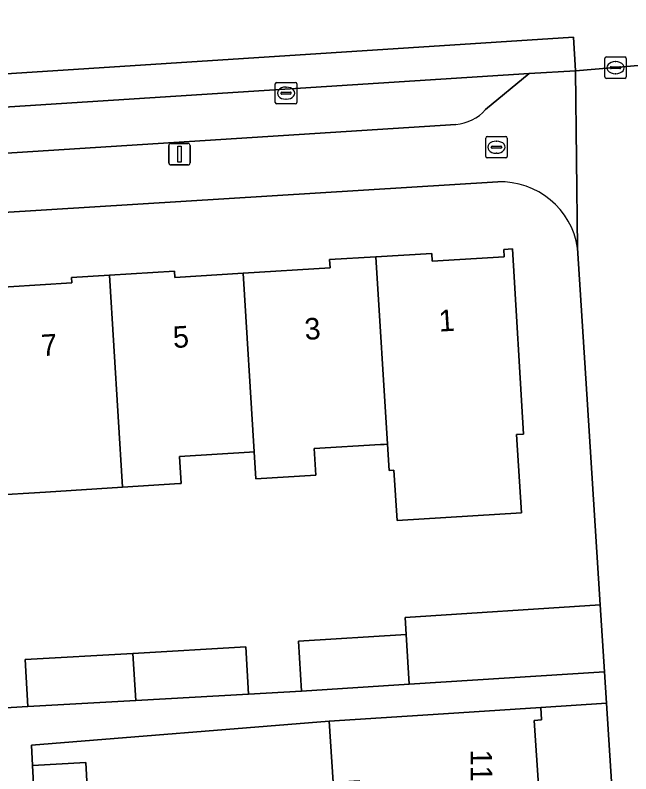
# Model space of a CAD drawing. Extents: x 159680 to 160786, y 387323 to 388340.
# Drawn here: x 160711.79 to 160740.36, y 388004.06 to 388039.25 of the extents above; entities that cross this region are included whole.
import ezdxf

# ---------------------------------------------------------------- set-up
doc = ezdxf.new("R2010")
doc.units = 0
for name, color, linetype in [('IMGEO_Brandkraan', 7, 'Continuous'), ('IMGEO_Erf', 7, 'Continuous'), ('IMGEO_Kolk', 7, 'Continuous'), ('IMGEO_Lichtmast', 7, 'Continuous'), ('IMGEO_Muur', 7, 'Continuous'), ('IMGEO_Pand', 7, 'Continuous'), ('IMGEO_Pand_nummerreeks', 7, 'Continuous'), ('IMGEO_Parkeervlak_open', 7, 'Continuous'), ('IMGEO_Rijbaan_lokaal_gesloten', 7, 'Continuous'), ('IMGEO_Rijbaan_lokaal_open', 7, 'Continuous'), ('IMGEO_Voetpad_open', 7, 'Continuous')]:
    doc.layers.add(name, color=color, linetype=linetype)

msp = doc.modelspace()

# ---------------------------------------------------------------- linework, layer by layer
at = {"layer": 'IMGEO_Brandkraan'}
for p, q in [((160733.699, 388033.627), (160734.551, 388033.627)), ((160733.624, 388032.701), (160733.624, 388033.553)), ((160734.112, 388033.407), (160734.137, 388033.407)), ((160734.625, 388033.553), (160734.625, 388032.701)), ((160733.883, 388033.121), (160733.883, 388033.133)), ((160734.321, 388033.084), (160733.923, 388033.084)), ((160733.926, 388033.17), (160734.324, 388033.17)), ((160734.367, 388033.133), (160734.367, 388033.121)), ((160734.551, 388032.627), (160733.699, 388032.627)), ((160734.135, 388032.847), (160734.11, 388032.847))]:
    msp.add_line(p, q, dxfattribs=at)
for points in [[(160733.699, 388033.627), (160734.551, 388033.627)], [(160733.624, 388032.701), (160733.624, 388033.553)], [(160734.625, 388033.553), (160734.625, 388032.701)], [(160734.551, 388032.627), (160733.699, 388032.627)]]:
    msp.add_lwpolyline(points, dxfattribs=at)
for centre, radius, start, end in [((160733.701, 388033.551), 0.0765, 91.552, 178.448), ((160733.701, 388033.551), 0.0765, 91.552, 178.448), ((160734.549, 388033.551), 0.0765, 1.552, 88.448), ((160734.549, 388033.551), 0.0765, 1.552, 88.448), ((160733.923, 388033.13), 0.0403, 85.8775, 175.7526), ((160733.92, 388033.12), 0.0366, 178.938, 274.7102), ((160734.324, 388033.127), 0.043, 264.8664, 352.4533), ((160734.328, 388033.132), 0.0386, 1.7309, 96.639), ((160733.701, 388032.703), 0.0765, 181.552, 268.448), ((160733.701, 388032.703), 0.0765, 181.552, 268.448), ((160734.549, 388032.703), 0.0765, 271.552, 358.448), ((160734.549, 388032.703), 0.0765, 271.552, 358.448)]:
    msp.add_arc(centre, radius, start, end, dxfattribs=at)
for centre, major_axis, ratio, start_param, end_param in [((160734.111, 388033.127), (-0.387, 0.002), 0.722429, 4.712389, 7.853982), ((160734.136, 388033.127), (-0.39, 0.002), 0.717154, 1.570796, 4.712389)]:
    msp.add_ellipse(centre, major_axis=major_axis, ratio=ratio, start_param=start_param, end_param=end_param, dxfattribs=at)
at = {"layer": 'IMGEO_Erf'}
for points in [[(160734.182, 388031.522), (160679.831, 388028.152)], [(160710.004, 388026.56), (160714.425, 388026.83), (160714.409, 388027.09), (160716.169, 388027.198), (160719.184, 388027.382), (160719.202, 388027.086), (160722.368, 388027.28), (160726.407, 388027.527), (160726.384, 388027.911), (160728.526, 388028.042), (160731.125, 388028.2), (160731.147, 388027.838), (160734.485, 388028.042), (160734.463, 388028.387), (160734.861, 388028.411), (160735.386, 388019.813), (160735.061, 388019.793), (160735.283, 388016.169), (160729.509, 388015.815), (160729.366, 388018.15), (160729.142, 388018.136), (160729.066, 388019.352), (160728.916, 388019.343), (160728.742, 388019.332), (160725.663, 388019.144), (160725.738, 388017.915), (160722.961, 388017.745), (160722.883, 388018.994), (160722.663, 388018.981), (160719.424, 388018.783), (160719.501, 388017.524), (160719.439, 388017.52), (160716.78, 388017.358), (160713.198, 388017.13), (160710.6, 388016.972)], [(160738.319, 388021.676), (160737.89, 388028.45)], [(160711.095, 388007.101), (160712.387, 388007.182), (160712.264, 388009.363), (160717.259, 388009.647), (160722.489, 388009.943), (160722.613, 388007.762), (160725.085, 388007.893), (160724.937, 388010.208), (160729.939, 388010.528), (160729.892, 388011.317), (160738.938, 388011.896), (160738.319, 388021.676)], [(160742.406, 387957.574), (160739.229, 388007.33), (160736.182, 388007.135), (160736.22, 388006.563), (160735.874, 388006.54), (160736.084, 388003.303)], [(160726.543, 388003.668), (160726.359, 388006.495), (160712.544, 388005.381), (160712.597, 388004.452), (160715.073, 388004.585), (160715.35, 387999.428)]]:
    msp.add_lwpolyline(points, dxfattribs=at)
msp.add_arc((160734.296, 388027.885), 3.639, 8.9293, 91.7886, dxfattribs=at)
at = {"layer": 'IMGEO_Kolk'}
for p, q in [((160739.147, 388036.39), (160739.147, 388037.242)), ((160739.222, 388037.316), (160740.074, 388037.316)), ((160739.635, 388037.096), (160739.66, 388037.096)), ((160740.148, 388037.242), (160740.148, 388036.39)), ((160739.406, 388036.81), (160739.406, 388036.822)), ((160739.844, 388036.773), (160739.446, 388036.773)), ((160739.449, 388036.859), (160739.847, 388036.859)), ((160739.89, 388036.822), (160739.89, 388036.81)), ((160739.658, 388036.536), (160739.633, 388036.536)), ((160723.862, 388035.208), (160723.862, 388036.06)), ((160723.937, 388036.134), (160724.789, 388036.134)), ((160724.863, 388036.06), (160724.863, 388035.208)), ((160740.074, 388036.316), (160739.222, 388036.316)), ((160724.164, 388035.677), (160724.562, 388035.677)), ((160724.35, 388035.914), (160724.375, 388035.914)), ((160724.121, 388035.628), (160724.121, 388035.64)), ((160724.559, 388035.591), (160724.161, 388035.591)), ((160724.373, 388035.354), (160724.348, 388035.354)), ((160724.605, 388035.64), (160724.605, 388035.628)), ((160724.789, 388035.134), (160723.937, 388035.134))]:
    msp.add_line(p, q, dxfattribs=at)
for points in [[(160739.147, 388036.39), (160739.147, 388037.242)], [(160739.222, 388037.316), (160740.074, 388037.316)], [(160740.148, 388037.242), (160740.148, 388036.39)], [(160723.862, 388035.208), (160723.862, 388036.06)], [(160723.937, 388036.134), (160724.789, 388036.134)], [(160724.863, 388036.06), (160724.863, 388035.208)], [(160740.074, 388036.316), (160739.222, 388036.316)], [(160724.789, 388035.134), (160723.937, 388035.134)]]:
    msp.add_lwpolyline(points, dxfattribs=at)
for centre, radius, start, end in [((160739.224, 388037.24), 0.0765, 91.552, 178.448), ((160739.224, 388037.24), 0.0765, 91.552, 178.448), ((160740.072, 388037.24), 0.0765, 1.552, 88.448), ((160740.072, 388037.24), 0.0765, 1.552, 88.448), ((160739.446, 388036.819), 0.0403, 85.8775, 175.7526), ((160739.443, 388036.809), 0.0366, 178.938, 274.7102), ((160739.847, 388036.816), 0.043, 264.8664, 352.4533), ((160739.851, 388036.821), 0.0386, 1.7309, 96.639), ((160739.224, 388036.392), 0.0765, 181.552, 268.448), ((160739.224, 388036.392), 0.0765, 181.552, 268.448), ((160740.072, 388036.392), 0.0765, 271.552, 358.448), ((160740.072, 388036.392), 0.0765, 271.552, 358.448), ((160723.939, 388036.058), 0.0765, 91.552, 178.448), ((160723.939, 388036.058), 0.0765, 91.552, 178.448), ((160724.787, 388036.058), 0.0765, 1.552, 88.448), ((160724.787, 388036.058), 0.0765, 1.552, 88.448), ((160724.161, 388035.637), 0.0403, 85.8775, 175.7526), ((160724.566, 388035.639), 0.0386, 1.7309, 96.639), ((160724.158, 388035.627), 0.0366, 178.938, 274.7102), ((160724.562, 388035.634), 0.043, 264.8664, 352.4533), ((160723.939, 388035.21), 0.0765, 181.552, 268.448), ((160723.939, 388035.21), 0.0765, 181.552, 268.448), ((160724.787, 388035.21), 0.0765, 271.552, 358.448), ((160724.787, 388035.21), 0.0765, 271.552, 358.448)]:
    msp.add_arc(centre, radius, start, end, dxfattribs=at)
for centre, major_axis, ratio, start_param, end_param in [((160739.634, 388036.816), (-0.387, 0.002), 0.722429, 4.712389, 7.853982), ((160739.659, 388036.816), (-0.39, 0.002), 0.717154, 1.570796, 4.712389), ((160724.349, 388035.634), (-0.387, 0.002), 0.722429, 4.712389, 7.853982), ((160724.374, 388035.634), (-0.39, 0.002), 0.717154, 1.570796, 4.712389)]:
    msp.add_ellipse(centre, major_axis=major_axis, ratio=ratio, start_param=start_param, end_param=end_param, dxfattribs=at)
at = {"layer": 'IMGEO_Lichtmast'}
for p, q in [((160718.921, 388032.403), (160718.921, 388033.203)), ((160718.921, 388033.203), (160718.921, 388032.403)), ((160719.021, 388033.303), (160719.811, 388033.303)), ((160719.811, 388033.303), (160719.021, 388033.303)), ((160719.911, 388033.203), (160719.911, 388032.403)), ((160719.911, 388032.403), (160719.911, 388033.203)), ((160719.811, 388032.303), (160719.021, 388032.303)), ((160719.021, 388032.303), (160719.811, 388032.303))]:
    msp.add_line(p, q, dxfattribs=at)
msp.add_lwpolyline([(160719.341, 388033.178), (160719.491, 388033.178), (160719.491, 388032.428), (160719.341, 388032.428), (160719.341, 388033.178)], dxfattribs=at)
for centre, start, end in [((160719.021, 388033.203), 90, 180), ((160719.021, 388033.203), 90, 180), ((160719.811, 388033.203), 0, 90), ((160719.811, 388033.203), 360, 90), ((160719.021, 388032.403), 180, 270), ((160719.021, 388032.403), 180, 270), ((160719.811, 388032.403), 270, 0), ((160719.811, 388032.403), 270, 0)]:
    msp.add_arc(centre, 0.1, start, end, dxfattribs=at)
at = {"layer": 'IMGEO_Muur'}
msp.add_lwpolyline([(160738.938, 388011.896), (160738.319, 388021.676)], dxfattribs=at)
at = {"layer": 'IMGEO_Pand'}
for points in [[(160728.526, 388028.042), (160729.066, 388019.352), (160729.142, 388018.136), (160729.366, 388018.15), (160729.509, 388015.815), (160735.283, 388016.169), (160735.061, 388019.793), (160735.386, 388019.813), (160734.861, 388028.411), (160734.463, 388028.387), (160734.485, 388028.042), (160731.147, 388027.838), (160731.125, 388028.2)], [(160728.526, 388028.042), (160726.384, 388027.911), (160726.407, 388027.527), (160722.368, 388027.28), (160722.883, 388018.994), (160722.961, 388017.745), (160725.738, 388017.915), (160725.663, 388019.144), (160728.742, 388019.332), (160728.916, 388019.343), (160729.066, 388019.352)], [(160722.368, 388027.28), (160719.202, 388027.086), (160719.184, 388027.382), (160716.169, 388027.198), (160716.78, 388017.358), (160719.439, 388017.52), (160719.501, 388017.524), (160719.424, 388018.783), (160722.663, 388018.981), (160722.883, 388018.994)], [(160716.169, 388027.198), (160714.409, 388027.09), (160714.425, 388026.83), (160710.004, 388026.56), (160710.523, 388018.21), (160710.6, 388016.972), (160713.198, 388017.13), (160716.78, 388017.358)], [(160738.938, 388011.896), (160729.892, 388011.317), (160729.939, 388010.528), (160730.078, 388008.212), (160739.136, 388008.792)], [(160729.939, 388010.528), (160724.937, 388010.208), (160725.085, 388007.893), (160730.078, 388008.212)], [(160712.264, 388009.363), (160712.387, 388007.182), (160717.394, 388007.466), (160717.259, 388009.647)], [(160722.613, 388007.762), (160722.489, 388009.943), (160717.259, 388009.647), (160717.394, 388007.466)], [(160727.974, 388000.246), (160736.64, 388000.807), (160736.476, 388003.329), (160736.084, 388003.303), (160735.874, 388006.54), (160736.22, 388006.563), (160736.182, 388007.135), (160731.193, 388006.81), (160726.359, 388006.495), (160726.543, 388003.668), (160727.746, 388003.747), (160727.966, 388000.368)], [(160712.597, 388004.452), (160712.876, 387999.268), (160715.35, 387999.428), (160715.073, 388004.585)]]:
    msp.add_lwpolyline(points, close=True, dxfattribs=at)
at = {"layer": 'IMGEO_Parkeervlak_open'}
for points in [[(160733.622, 388034.873), (160735.64, 388036.552), (160681.146, 388033.059)], [(160684.254, 388031.119), (160732.238, 388034.183)]]:
    msp.add_lwpolyline(points, dxfattribs=at)
msp.add_arc((160732.087, 388036.219), 2.042, 274.2488, 318.7488, dxfattribs=at)
at = {"layer": 'IMGEO_Rijbaan_lokaal_gesloten'}
msp.add_lwpolyline([(160681.146, 388033.059), (160735.64, 388036.552), (160737.785, 388036.677), (160737.695, 388038.23), (160680.99, 388034.572)], close=True, dxfattribs=at)
at = {"layer": 'IMGEO_Rijbaan_lokaal_open'}
msp.add_lwpolyline([(160741.512, 388043.358), (160737.401, 388043.101), (160737.476, 388041.652), (160680.693, 388038.024), (160680.99, 388034.572), (160737.695, 388038.23), (160737.785, 388036.677), (160740.88, 388036.932)], dxfattribs=at)
at = {"layer": 'IMGEO_Voetpad_open'}
for points in [[(160740.88, 388036.932), (160737.785, 388036.677), (160737.89, 388028.45), (160738.319, 388021.676), (160738.938, 388011.896), (160739.136, 388008.792), (160739.229, 388007.33), (160742.406, 387957.574), (160742.456, 387956.788), (160742.508, 387955.977), (160744.89, 387918.675), (160744.991, 387917.1), (160747.367, 387879.873), (160747.418, 387879.082), (160747.47, 387878.265), (160751.038, 387822.382), (160751.139, 387820.801), (160752.485, 387799.714), (160752.955, 387793.03), (160756.924, 387793.252)], [(160737.89, 388028.45), (160737.785, 388036.677), (160735.64, 388036.552), (160733.622, 388034.873)], [(160732.238, 388034.183), (160684.254, 388031.119)], [(160679.831, 388028.152), (160734.182, 388031.522)], [(160712.876, 387999.268), (160712.597, 388004.452), (160712.544, 388005.381), (160726.359, 388006.495), (160731.193, 388006.81), (160736.182, 388007.135), (160739.229, 388007.33), (160739.136, 388008.792), (160730.078, 388008.212), (160725.085, 388007.893), (160722.613, 388007.762), (160717.394, 388007.466), (160712.387, 388007.182), (160711.095, 388007.101)]]:
    msp.add_lwpolyline(points, dxfattribs=at)
for centre, radius, start, end in [((160732.087, 388036.219), 2.042, 274.2488, 318.7488), ((160734.296, 388027.885), 3.639, 8.9293, 91.7886)]:
    msp.add_arc(centre, radius, start, end, dxfattribs=at)

# ---------------------------------------------------------------- texts
at = {"layer": 'IMGEO_Pand_nummerreeks'}
for s, rotation, p in [('1', 3.5351, (160731.471, 388024.569)), ('3', 3.5351, (160725.248, 388024.185)), ('5', 3.5351, (160719.139, 388023.808)), ('7', 3.5351, (160713.029, 388023.431)), ('113', 270.5326, (160732.92, 388005.181))]:
    msp.add_text(s, height=1, rotation=rotation, dxfattribs=at).set_placement(p)

doc.saveas('drawing.dxf')
